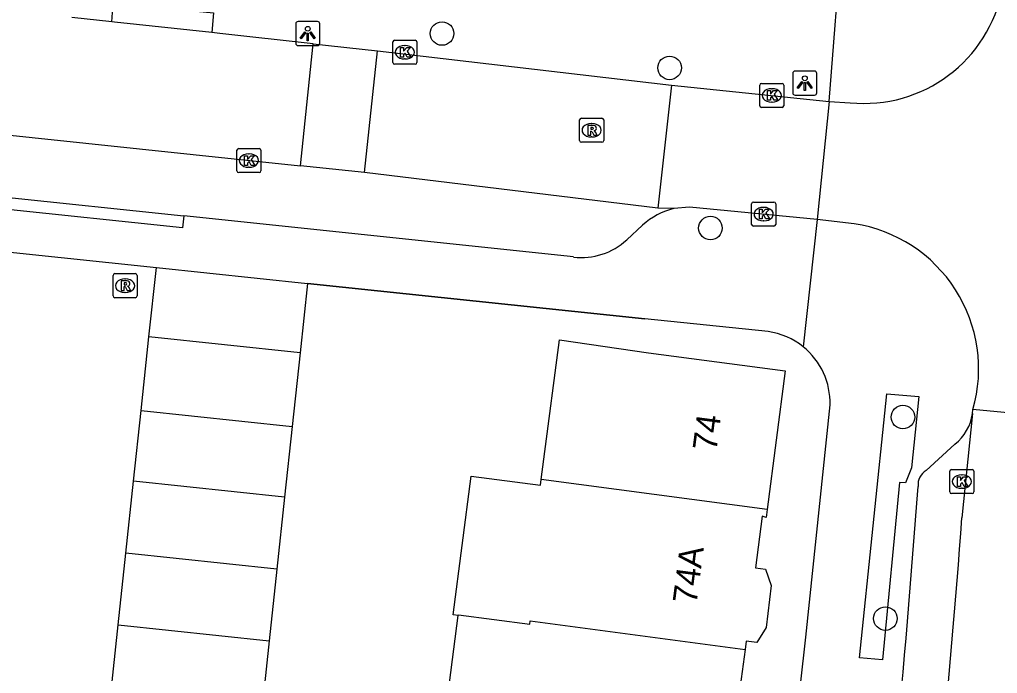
# Model space of a CAD drawing. Extents: x 163010 to 163853, y 382793 to 383982.
# Drawn here: x 163330.68 to 163371.31, y 383302.57 to 383329.72 of the extents above; entities that cross this region are included whole.
import ezdxf

# ---------------------------------------------------------------- set-up
doc = ezdxf.new("R2010")
doc.units = 0
for name, color, linetype in [('IMGEO_Boom', 7, 'Continuous'), ('IMGEO_Kolk', 7, 'Continuous'), ('IMGEO_Lichtpunt', 7, 'Continuous'), ('IMGEO_Muur', 7, 'Continuous'), ('IMGEO_Pand', 7, 'Continuous'), ('IMGEO_Pand_nummerreeks', 7, 'Continuous'), ('IMGEO_Rijbaan_lokaal_gesloten', 7, 'Continuous'), ('IMGEO_Rijbaan_lokaal_open', 7, 'Continuous'), ('IMGEO_Rioolput', 7, 'Continuous'), ('IMGEO_Voetpad_open', 7, 'Continuous')]:
    doc.layers.add(name, color=color, linetype=linetype)

msp = doc.modelspace()

# ---------------------------------------------------------------- linework, layer by layer
at = {"layer": 'IMGEO_Boom'}
for centre in [(163348.231, 383329.138), (163357.687, 383327.712), (163359.383, 383321.063), (163367.382, 383313.215), (163366.653, 383304.849)]:
    msp.add_circle(centre, 0.489, dxfattribs=at)
at = {"layer": 'IMGEO_Kolk'}
for p, q in [((163346.188, 383327.936), (163346.188, 383328.788)), ((163346.263, 383328.862), (163347.115, 383328.862)), ((163347.189, 383328.788), (163347.189, 383327.936)), ((163346.676, 383328.642), (163346.701, 383328.642)), ((163347.115, 383327.862), (163346.263, 383327.862)), ((163346.699, 383328.082), (163346.674, 383328.082)), ((163361.508, 383327.069), (163362.36, 383327.069)), ((163361.433, 383326.143), (163361.433, 383326.995)), ((163361.921, 383326.849), (163361.946, 383326.849)), ((163362.434, 383326.995), (163362.434, 383326.143)), ((163361.944, 383326.289), (163361.919, 383326.289)), ((163362.36, 383326.069), (163361.508, 383326.069)), ((163339.708, 383323.439), (163339.708, 383324.291)), ((163339.783, 383324.365), (163340.635, 383324.365)), ((163340.709, 383324.291), (163340.709, 383323.439)), ((163340.196, 383324.145), (163340.221, 383324.145)), ((163340.219, 383323.585), (163340.194, 383323.585)), ((163340.635, 383323.365), (163339.783, 383323.365)), ((163361.094, 383321.214), (163361.094, 383322.066)), ((163361.169, 383322.14), (163362.021, 383322.14)), ((163361.582, 383321.92), (163361.607, 383321.92)), ((163362.095, 383322.066), (163362.095, 383321.214)), ((163361.605, 383321.36), (163361.58, 383321.36)), ((163362.021, 383321.14), (163361.169, 383321.14)), ((163369.328, 383310.11), (163369.328, 383310.962)), ((163369.403, 383311.036), (163370.255, 383311.036)), ((163369.816, 383310.816), (163369.841, 383310.816)), ((163370.329, 383310.962), (163370.329, 383310.11)), ((163370.255, 383310.036), (163369.403, 383310.036)), ((163369.839, 383310.256), (163369.814, 383310.256))]:
    msp.add_line(p, q, dxfattribs=at)
for points in [[(163346.188, 383327.936), (163346.188, 383328.788)], [(163346.263, 383328.862), (163347.115, 383328.862)], [(163347.189, 383328.788), (163347.189, 383327.936)], [(163346.509, 383328.562), (163346.632, 383328.562), (163346.632, 383328.411), (163346.762, 383328.562), (163346.926, 383328.562), (163346.78, 383328.411), (163346.933, 383328.162), (163346.781, 383328.162), (163346.696, 383328.326), (163346.632, 383328.259), (163346.632, 383328.162), (163346.509, 383328.162), (163346.509, 383328.562)], [(163347.115, 383327.862), (163346.263, 383327.862)], [(163361.508, 383327.069), (163362.36, 383327.069)], [(163361.433, 383326.143), (163361.433, 383326.995)], [(163361.754, 383326.769), (163361.877, 383326.769), (163361.877, 383326.618), (163362.007, 383326.769), (163362.171, 383326.769), (163362.025, 383326.618), (163362.178, 383326.369), (163362.026, 383326.369), (163361.941, 383326.533), (163361.877, 383326.466), (163361.877, 383326.369), (163361.754, 383326.369), (163361.754, 383326.769)], [(163362.434, 383326.995), (163362.434, 383326.143)], [(163362.36, 383326.069), (163361.508, 383326.069)], [(163339.708, 383323.439), (163339.708, 383324.291)], [(163339.783, 383324.365), (163340.635, 383324.365)], [(163340.709, 383324.291), (163340.709, 383323.439)], [(163340.029, 383324.065), (163340.152, 383324.065), (163340.152, 383323.914), (163340.282, 383324.065), (163340.446, 383324.065), (163340.3, 383323.914), (163340.453, 383323.665), (163340.301, 383323.665), (163340.216, 383323.829), (163340.152, 383323.762), (163340.152, 383323.665), (163340.029, 383323.665), (163340.029, 383324.065)], [(163340.635, 383323.365), (163339.783, 383323.365)], [(163361.094, 383321.214), (163361.094, 383322.066)], [(163361.169, 383322.14), (163362.021, 383322.14)], [(163361.415, 383321.84), (163361.538, 383321.84), (163361.538, 383321.689), (163361.668, 383321.84), (163361.832, 383321.84), (163361.686, 383321.689), (163361.839, 383321.44), (163361.687, 383321.44), (163361.602, 383321.604), (163361.538, 383321.537), (163361.538, 383321.44), (163361.415, 383321.44), (163361.415, 383321.84)], [(163362.095, 383322.066), (163362.095, 383321.214)], [(163362.021, 383321.14), (163361.169, 383321.14)], [(163369.328, 383310.11), (163369.328, 383310.962)], [(163369.403, 383311.036), (163370.255, 383311.036)], [(163370.329, 383310.962), (163370.329, 383310.11)], [(163369.649, 383310.736), (163369.772, 383310.736), (163369.772, 383310.585), (163369.902, 383310.736), (163370.066, 383310.736), (163369.92, 383310.585), (163370.073, 383310.336), (163369.921, 383310.336), (163369.836, 383310.5), (163369.772, 383310.433), (163369.772, 383310.336), (163369.649, 383310.336), (163369.649, 383310.736)], [(163370.255, 383310.036), (163369.403, 383310.036)]]:
    msp.add_lwpolyline(points, dxfattribs=at)
for centre, start, end in [((163346.265, 383328.786), 91.552, 178.448), ((163346.265, 383328.786), 91.552, 178.448), ((163347.113, 383328.786), 1.552, 88.448), ((163347.113, 383328.786), 1.552, 88.448), ((163346.265, 383327.938), 181.552, 268.448), ((163346.265, 383327.938), 181.552, 268.448), ((163347.113, 383327.938), 271.552, 358.448), ((163347.113, 383327.938), 271.552, 358.448), ((163361.51, 383326.993), 91.552, 178.448), ((163361.51, 383326.993), 91.552, 178.448), ((163362.358, 383326.993), 1.552, 88.448), ((163362.358, 383326.993), 1.552, 88.448), ((163361.51, 383326.145), 181.552, 268.448), ((163361.51, 383326.145), 181.552, 268.448), ((163362.358, 383326.145), 271.552, 358.448), ((163362.358, 383326.145), 271.552, 358.448), ((163339.785, 383324.289), 91.552, 178.448), ((163339.785, 383324.289), 91.552, 178.448), ((163340.633, 383324.289), 1.552, 88.448), ((163340.633, 383324.289), 1.552, 88.448), ((163339.785, 383323.441), 181.552, 268.448), ((163339.785, 383323.441), 181.552, 268.448), ((163340.633, 383323.441), 271.552, 358.448), ((163340.633, 383323.441), 271.552, 358.448), ((163361.171, 383322.064), 91.552, 178.448), ((163361.171, 383322.064), 91.552, 178.448), ((163362.019, 383322.064), 1.552, 88.448), ((163362.019, 383322.064), 1.552, 88.448), ((163361.171, 383321.216), 181.552, 268.448), ((163361.171, 383321.216), 181.552, 268.448), ((163362.019, 383321.216), 271.552, 358.448), ((163362.019, 383321.216), 271.552, 358.448), ((163369.405, 383310.96), 91.552, 178.448), ((163369.405, 383310.96), 91.552, 178.448), ((163370.253, 383310.96), 1.552, 88.448), ((163370.253, 383310.96), 1.552, 88.448), ((163369.405, 383310.112), 181.552, 268.448), ((163369.405, 383310.112), 181.552, 268.448), ((163370.253, 383310.112), 271.552, 358.448), ((163370.253, 383310.112), 271.552, 358.448)]:
    msp.add_arc(centre, 0.0765, start, end, dxfattribs=at)
for centre, major_axis, ratio, start_param, end_param in [((163346.675, 383328.362), (-0.387, 0.002), 0.722429, 4.712389, 7.853982), ((163346.7, 383328.362), (-0.39, 0.002), 0.717154, 1.570796, 4.712389), ((163361.92, 383326.569), (-0.387, 0.002), 0.722429, 4.712389, 7.853982), ((163361.945, 383326.569), (-0.39, 0.002), 0.717154, 1.570796, 4.712389), ((163340.195, 383323.865), (-0.387, 0.002), 0.722429, 4.712389, 7.853982), ((163340.22, 383323.865), (-0.39, 0.002), 0.717154, 1.570796, 4.712389), ((163361.581, 383321.64), (-0.387, 0.002), 0.722429, 4.712389, 7.853982), ((163361.606, 383321.64), (-0.39, 0.002), 0.717154, 1.570796, 4.712389), ((163369.815, 383310.536), (-0.387, 0.002), 0.722429, 4.712389, 7.853982), ((163369.84, 383310.536), (-0.39, 0.002), 0.717154, 1.570796, 4.712389)]:
    msp.add_ellipse(centre, major_axis=major_axis, ratio=ratio, start_param=start_param, end_param=end_param, dxfattribs=at)
at = {"layer": 'IMGEO_Lichtpunt'}
for p, q in [((163342.153, 383329.54), (163342.153, 383328.733)), ((163342.153, 383329.54), (163342.153, 383328.733)), ((163343.055, 383329.635), (163342.247, 383329.635)), ((163343.055, 383329.635), (163342.247, 383329.635)), ((163343.149, 383328.733), (163343.149, 383329.54)), ((163343.149, 383328.733), (163343.149, 383329.54)), ((163342.247, 383328.639), (163343.055, 383328.639)), ((163342.247, 383328.639), (163343.055, 383328.639)), ((163362.806, 383327.483), (163362.806, 383326.676)), ((163362.806, 383327.483), (163362.806, 383326.676)), ((163363.708, 383327.578), (163362.9, 383327.578)), ((163363.708, 383327.578), (163362.9, 383327.578)), ((163363.802, 383326.676), (163363.802, 383327.483)), ((163363.802, 383326.676), (163363.802, 383327.483)), ((163362.9, 383326.582), (163363.708, 383326.582)), ((163362.9, 383326.582), (163363.708, 383326.582))]:
    msp.add_line(p, q, dxfattribs=at)
for points in [[(163342.527, 383329.204), (163342.566, 383329.176), (163342.378, 383328.914), (163342.34, 383328.941), (163342.527, 383329.204)], [(163342.629, 383329.156), (163342.676, 383329.156), (163342.676, 383328.834), (163342.629, 383328.834), (163342.629, 383329.156)], [(163342.739, 383329.176), (163342.777, 383329.203), (163342.964, 383328.941), (163342.925, 383328.913), (163342.739, 383329.176)], [(163363.18, 383327.147), (163363.219, 383327.119), (163363.031, 383326.857), (163362.993, 383326.884), (163363.18, 383327.147)], [(163363.282, 383327.099), (163363.329, 383327.099), (163363.329, 383326.777), (163363.282, 383326.777), (163363.282, 383327.099)], [(163363.392, 383327.119), (163363.43, 383327.146), (163363.617, 383326.884), (163363.578, 383326.856), (163363.392, 383327.119)]]:
    msp.add_lwpolyline(points, dxfattribs=at)
for centre in [(163342.652, 383329.338), (163363.305, 383327.281)]:
    msp.add_circle(centre, 0.0994, dxfattribs=at)
for centre, start, end in [((163342.247, 383329.54), 90, 180), ((163342.247, 383329.54), 90, 180), ((163343.055, 383329.54), 0, 90), ((163343.055, 383329.54), 0, 90), ((163342.247, 383328.733), 180, 270), ((163342.247, 383328.733), 180, 270), ((163343.055, 383328.733), 270, 0), ((163343.055, 383328.733), 270, 360), ((163362.9, 383327.483), 90, 180), ((163362.9, 383327.483), 90, 180), ((163363.708, 383327.483), 0, 90), ((163363.708, 383327.483), 0, 90), ((163362.9, 383326.676), 180, 270), ((163362.9, 383326.676), 180, 270), ((163363.708, 383326.676), 270, 0), ((163363.708, 383326.676), 270, 360)]:
    msp.add_arc(centre, 0.0946, start, end, dxfattribs=at)
at = {"layer": 'IMGEO_Muur'}
msp.add_lwpolyline([(163342.638, 383318.756), (163356.656, 383317.295)], dxfattribs=at)
at = {"layer": 'IMGEO_Pand'}
for points in [[(163336.056, 383316.546), (163336.363, 383319.426)], [(163336.363, 383319.426), (163342.638, 383318.756)], [(163342.638, 383318.756), (163342.331, 383315.88)], [(163335.729, 383313.483), (163336.056, 383316.546)], [(163342.331, 383315.88), (163336.056, 383316.546)], [(163352.354, 383310.624), (163352.464, 383311.464), (163353.114, 383316.421), (163356.808, 383315.885), (163362.49, 383315.136), (163361.745, 383309.375)], [(163342.331, 383315.88), (163342.004, 383312.818)], [(163335.415, 383310.55), (163335.729, 383313.483)], [(163335.729, 383313.483), (163342.004, 383312.818)], [(163342.004, 383312.818), (163341.691, 383309.886)], [(163335.097, 383307.567), (163335.415, 383310.55)], [(163341.691, 383309.886), (163335.415, 383310.55)], [(163348.908, 383304.981), (163348.691, 383305.009), (163349.442, 383310.766), (163352.323, 383310.39), (163352.354, 383310.624)], [(163361.745, 383309.375), (163352.354, 383310.624)], [(163341.691, 383309.886), (163341.372, 383306.902)], [(163361.745, 383309.375), (163361.702, 383309.04), (163361.538, 383309.098), (163361.257, 383306.954), (163361.672, 383306.903), (163361.902, 383306.224), (163361.695, 383304.476), (163361.307, 383303.85), (163360.866, 383303.905), (163360.821, 383303.571)], [(163334.778, 383304.584), (163335.097, 383307.567)], [(163341.372, 383306.902), (163335.097, 383307.567)], [(163341.372, 383306.902), (163341.053, 383303.919)], [(163351.137, 383298.966), (163351.506, 383301.797), (163348.542, 383302.184), (163348.908, 383304.981)], [(163348.908, 383304.981), (163348.91, 383305), (163351.873, 383304.613), (163351.892, 383304.761), (163360.821, 383303.571)], [(163334.458, 383301.591), (163334.778, 383304.584)], [(163334.778, 383304.584), (163341.053, 383303.919)], [(163341.053, 383303.919), (163340.733, 383300.927)], [(163360.821, 383303.571), (163360.491, 383301.132), (163360.923, 383301.08), (163361.143, 383300.398), (163360.928, 383298.666), (163360.522, 383298.041), (163360.091, 383298.098), (163360.05, 383297.768)]]:
    msp.add_lwpolyline(points, dxfattribs=at)
at = {"layer": 'IMGEO_Rijbaan_lokaal_gesloten'}
for points in [[(163357.761, 383326.997), (163357.191, 383321.885)], [(163357.761, 383326.997), (163364.312, 383326.317)], [(163364.312, 383326.317), (163363.814, 383321.422)], [(163364.312, 383326.317), (163365.186, 383326.265)], [(163357.869, 383321.869), (163357.191, 383321.885)], [(163363.814, 383321.422), (163358.514, 383321.929), (163357.869, 383321.869)], [(163365.36, 383321.242), (163363.814, 383321.422)], [(163370.273, 383313.36), (163369.831, 383309.029)], [(163370.273, 383313.36), (163370.291, 383313.531)], [(163375.352, 383313.047), (163370.291, 383313.531)]]:
    msp.add_lwpolyline(points, dxfattribs=at)
for centre, radius, start, end in [((163365.762, 383332.098), 5.862, 264.3577, 349.2518), ((163364.428, 383315.214), 6.1, 343.9829, 81.213), ((162946.37, 383340.015), 424.593, 350.19333, 355.81501)]:
    msp.add_arc(centre, radius, start, end, dxfattribs=at)
at = {"layer": 'IMGEO_Rijbaan_lokaal_open'}
for points in [[(163264.288, 383331.894), (163342.345, 383323.645)], [(163334.51, 383329.629), (163332.849, 383329.802)], [(163338.661, 383329.18), (163334.627, 383329.617), (163334.51, 383329.629)], [(163342.881, 383328.717), (163338.995, 383329.144), (163338.661, 383329.18)], [(163342.345, 383323.645), (163342.881, 383328.717)], [(163342.881, 383328.717), (163345.545, 383328.424)], [(163345.01, 383323.363), (163345.545, 383328.424)], [(163345.545, 383328.424), (163357.761, 383326.997)], [(163345.01, 383323.363), (163342.345, 383323.645)], [(163357.191, 383321.885), (163345.01, 383323.363)], [(163330.245, 383320.071), (163330.432, 383320.051), (163336.363, 383319.426)]]:
    msp.add_lwpolyline(points, dxfattribs=at)
at = {"layer": 'IMGEO_Rioolput'}
for p, q in [((163353.947, 383324.698), (163353.947, 383325.55)), ((163354.022, 383325.624), (163354.874, 383325.624)), ((163354.948, 383325.55), (163354.948, 383324.698)), ((163354.435, 383325.404), (163354.46, 383325.404)), ((163354.874, 383324.624), (163354.022, 383324.624)), ((163354.458, 383324.844), (163354.433, 383324.844)), ((163334.561, 383318.243), (163334.561, 383319.095)), ((163334.636, 383319.169), (163335.488, 383319.169)), ((163335.049, 383318.949), (163335.074, 383318.949)), ((163335.562, 383319.095), (163335.562, 383318.243)), ((163335.488, 383318.169), (163334.636, 383318.169)), ((163335.072, 383318.389), (163335.047, 383318.389))]:
    msp.add_line(p, q, dxfattribs=at)
for points in [[(163353.947, 383324.698), (163353.947, 383325.55)], [(163354.022, 383325.624), (163354.874, 383325.624)], [(163354.948, 383325.55), (163354.948, 383324.698)], [(163354.536, 383325.322), (163354.284, 383325.324), (163354.284, 383324.924)], [(163354.284, 383324.924), (163354.408, 383324.924), (163354.408, 383325.086), (163354.419, 383325.086)], [(163354.462, 383325.243), (163354.408, 383325.243), (163354.408, 383325.162)], [(163354.408, 383325.162), (163354.46, 383325.162)], [(163354.466, 383325.057), (163354.537, 383324.924), (163354.677, 383324.924), (163354.612, 383325.05)], [(163354.874, 383324.624), (163354.022, 383324.624)], [(163334.561, 383318.243), (163334.561, 383319.095)], [(163334.636, 383319.169), (163335.488, 383319.169)], [(163335.562, 383319.095), (163335.562, 383318.243)], [(163335.15, 383318.867), (163334.898, 383318.869), (163334.898, 383318.469)], [(163334.898, 383318.469), (163335.022, 383318.469), (163335.022, 383318.631), (163335.033, 383318.631)], [(163335.076, 383318.788), (163335.022, 383318.788), (163335.022, 383318.707)], [(163335.022, 383318.707), (163335.074, 383318.707)], [(163335.08, 383318.602), (163335.151, 383318.469), (163335.291, 383318.469), (163335.226, 383318.595)], [(163335.488, 383318.169), (163334.636, 383318.169)]]:
    msp.add_lwpolyline(points, dxfattribs=at)
for centre, radius, start, end in [((163354.024, 383325.548), 0.0765, 91.552, 178.448), ((163354.024, 383325.548), 0.0765, 91.552, 178.448), ((163354.872, 383325.548), 0.0765, 1.552, 88.448), ((163354.872, 383325.548), 0.0765, 1.552, 88.448), ((163354.418, 383325.033), 0.0533, 26.0293, 88.6989), ((163354.444, 383325.351), 0.19, 274.7715, 282.9687), ((163354.468, 383325.147), 0.0964, 77.0061, 93.1865), ((163354.482, 383325.204), 0.0378, 276.6634, 79.6772), ((163354.535, 383325.212), 0.109, 350.3612, 89.416), ((163354.533, 383325.212), 0.112, 277.5842, 350.9817), ((163354.517, 383324.997), 0.108, 29.5134, 73.7905), ((163354.024, 383324.7), 0.0765, 181.552, 268.448), ((163354.024, 383324.7), 0.0765, 181.552, 268.448), ((163354.872, 383324.7), 0.0765, 271.552, 358.448), ((163354.872, 383324.7), 0.0765, 271.552, 358.448), ((163334.638, 383319.093), 0.0765, 91.552, 178.448), ((163334.638, 383319.093), 0.0765, 91.552, 178.448), ((163335.486, 383319.093), 0.0765, 1.552, 88.448), ((163335.486, 383319.093), 0.0765, 1.552, 88.448), ((163335.032, 383318.578), 0.0533, 26.0293, 88.6989), ((163335.058, 383318.896), 0.19, 274.7715, 282.9687), ((163335.082, 383318.692), 0.0964, 77.0061, 93.1865), ((163335.096, 383318.749), 0.0378, 276.6634, 79.6772), ((163335.149, 383318.757), 0.109, 350.3612, 89.416), ((163335.147, 383318.757), 0.112, 277.5842, 350.9817), ((163335.131, 383318.542), 0.108, 29.5134, 73.7905), ((163334.638, 383318.245), 0.0765, 181.552, 268.448), ((163334.638, 383318.245), 0.0765, 181.552, 268.448), ((163335.486, 383318.245), 0.0765, 271.552, 358.448), ((163335.486, 383318.245), 0.0765, 271.552, 358.448)]:
    msp.add_arc(centre, radius, start, end, dxfattribs=at)
for centre, major_axis, ratio, start_param, end_param in [((163354.434, 383325.124), (-0.387, 0.002), 0.722429, 4.712389, 7.853982), ((163354.459, 383325.124), (-0.39, 0.002), 0.717154, 1.570796, 4.712389), ((163335.048, 383318.669), (-0.387, 0.002), 0.722429, 4.712389, 7.853982), ((163335.073, 383318.669), (-0.39, 0.002), 0.717154, 1.570796, 4.712389)]:
    msp.add_ellipse(centre, major_axis=major_axis, ratio=ratio, start_param=start_param, end_param=end_param, dxfattribs=at)
at = {"layer": 'IMGEO_Voetpad_open'}
for points in [[(163364.312, 383326.317), (163364.86, 383333.195)], [(163334.51, 383329.629), (163334.574, 383330.406), (163338.738, 383329.999), (163338.661, 383329.18)], [(163337.498, 383321.569), (163337.446, 383321.072), (163329.777, 383321.88), (163329.829, 383322.377)], [(163329.829, 383322.377), (163337.498, 383321.569)], [(163353.697, 383319.861), (163337.498, 383321.569)], [(163363.814, 383321.422), (163363.241, 383316.133)], [(163356.565, 383321.188), (163355.903, 383320.575)], [(163361.776, 383316.761), (163356.656, 383317.295), (163342.638, 383318.756)], [(163366.714, 383314.185), (163368.038, 383314.064), (163367.743, 383311.112), (163367.489, 383310.489), (163367.237, 383310.499), (163366.53, 383303.135), (163365.576, 383303.223), (163366.714, 383314.185)], [(163362.246, 383294.299), (163363.342, 383304.07), (163364.353, 383313.716)], [(163368.345, 383311), (163369.544, 383312.086)]]:
    msp.add_lwpolyline(points, dxfattribs=at)
for centre, radius, start, end in [((163358.522, 383319.03), 2.913, 102.9514, 132.1992), ((163354.033, 383322.589), 2.749, 262.9865, 312.8832), ((163361.378, 383313.811), 2.977, 51.2693, 82.3241), ((163361.373, 383313.809), 2.981, 358.2034, 51.2085), ((163368.296, 383313.646), 1.997, 308.6629, 351.7796), ((163368.728, 383310.388), 0.722, 122.061, 183.9811), ((162942.185, 383340.698), 426.904, 349.88374, 355.92186)]:
    msp.add_arc(centre, radius, start, end, dxfattribs=at)

# ---------------------------------------------------------------- texts
at = {"layer": 'IMGEO_Pand_nummerreeks'}
for s, rotation, p in [('74', 82.5289, (163359.63, 383311.775)), ('74A', 82.5861, (163358.803, 383305.428))]:
    msp.add_text(s, height=1, rotation=rotation, dxfattribs=at).set_placement(p)

doc.saveas('drawing.dxf')
